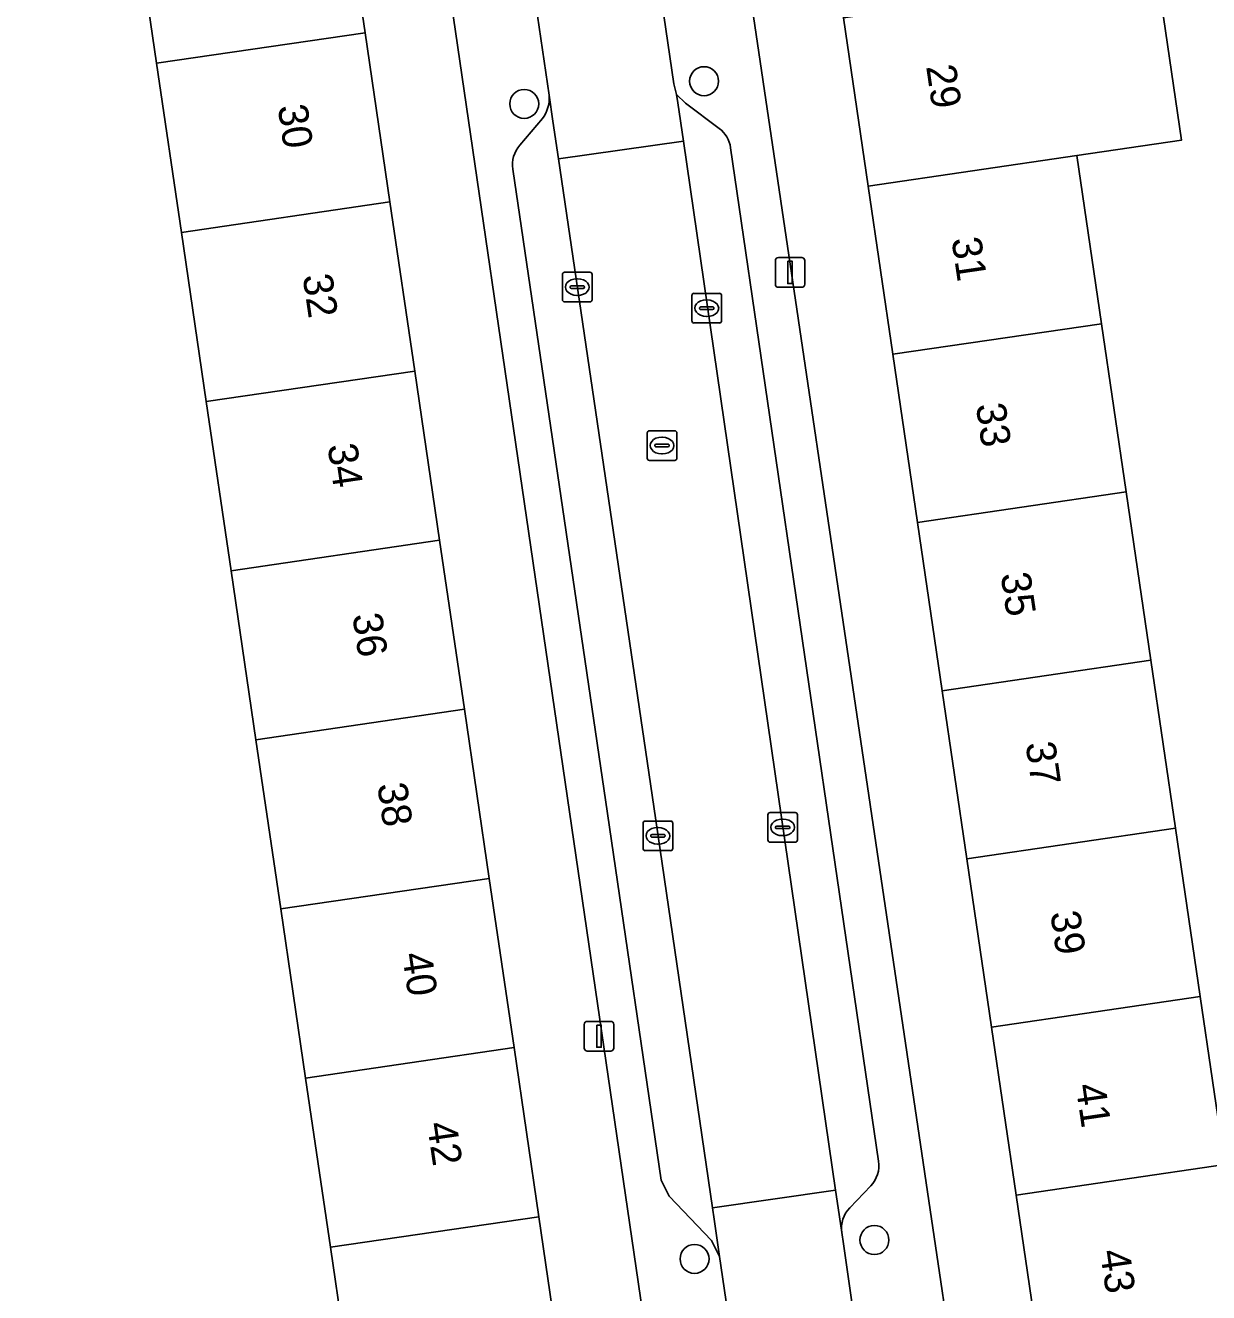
# Model space of a CAD drawing. Extents: x 159053 to 160042, y 380449 to 381423.
# Drawn here: x 159606.28 to 159646.2, y 381038.54 to 381081.29 of the extents above; entities that cross this region are included whole.
import ezdxf

# ---------------------------------------------------------------- set-up
doc = ezdxf.new("R2010")
doc.units = 0
for name, color, linetype in [('IMGEO_Boom', 7, 'Continuous'), ('IMGEO_Erf', 7, 'Continuous'), ('IMGEO_Kolk', 7, 'Continuous'), ('IMGEO_Lichtmast', 7, 'Continuous'), ('IMGEO_Pand', 7, 'Continuous'), ('IMGEO_Pand_nummerreeks', 7, 'Continuous'), ('IMGEO_Parkeervlak_open', 7, 'Continuous'), ('IMGEO_Rijbaan_lokaal_open', 7, 'Continuous'), ('IMGEO_Rioolput', 7, 'Continuous'), ('IMGEO_Voetpad_open', 7, 'Continuous')]:
    doc.layers.add(name, color=color, linetype=linetype)

msp = doc.modelspace()

# ---------------------------------------------------------------- linework, layer by layer
at = {"layer": 'IMGEO_Boom'}
for centre in [(159629.172, 381079.41), (159623.106, 381078.643), (159634.919, 381040.319), (159628.852, 381039.68)]:
    msp.add_circle(centre, 0.489, dxfattribs=at)
at = {"layer": 'IMGEO_Erf'}
for points in [[(159646.938, 381126.527), (159643.131, 381126.301), (159642.986, 381128.734), (159634.204, 381128.287), (159634.93, 381123.34), (159635.084, 381122.288), (159635.917, 381116.614), (159636.749, 381110.941), (159637.582, 381105.268), (159638.414, 381099.595), (159639.246, 381093.921), (159640.079, 381088.248), (159640.911, 381082.575), (159640.998, 381081.983), (159644.532, 381082.501), (159645.277, 381077.42), (159641.743, 381076.902), (159642.576, 381071.228), (159643.408, 381065.555), (159644.241, 381059.882), (159645.073, 381054.208), (159645.905, 381048.535), (159646.738, 381042.862)], [(159617.405, 381034.367), (159616.568, 381040.073), (159615.731, 381045.779), (159614.893, 381051.485), (159614.056, 381057.191), (159613.219, 381062.897), (159612.382, 381068.603), (159611.544, 381074.308), (159610.707, 381080.014), (159609.87, 381085.72), (159609.033, 381091.426), (159608.196, 381097.132), (159607.358, 381102.838), (159606.521, 381108.544), (159604.092, 381108.188)]]:
    msp.add_lwpolyline(points, dxfattribs=at)
for points in [[(159614.045, 381127.273), (159611.644, 381126.931), (159611.02, 381126.842), (159611.879, 381120.986), (159612.716, 381115.28), (159613.554, 381109.574), (159614.391, 381103.869), (159615.228, 381098.163), (159616.065, 381092.457), (159616.902, 381086.75), (159617.74, 381081.044), (159618.577, 381075.338), (159619.414, 381069.633), (159620.251, 381063.927), (159621.088, 381058.221), (159621.926, 381052.515), (159622.763, 381046.809), (159623.6, 381041.103), (159624.437, 381035.398), (159625.274, 381029.692), (159626.111, 381023.986), (159626.966, 381018.162), (159628.532, 381018.355), (159629.933, 381018.513)], [(159634.708, 381075.87), (159633.876, 381081.543), (159633.044, 381087.216), (159632.211, 381092.889), (159631.379, 381098.563), (159630.546, 381104.236), (159629.714, 381109.909), (159628.882, 381115.582), (159628.049, 381121.256), (159627.169, 381127.255), (159626.32, 381127.125), (159624.153, 381126.793), (159639.368, 381024.017), (159640.755, 381024.209), (159642.248, 381024.483), (159641.368, 381030.483), (159640.535, 381036.157), (159639.703, 381041.83), (159638.87, 381047.503), (159638.038, 381053.176), (159637.206, 381058.85), (159636.373, 381064.523), (159635.541, 381070.196)]]:
    msp.add_lwpolyline(points, close=True, dxfattribs=at)
at = {"layer": 'IMGEO_Kolk'}
for p, q in [((159624.395, 381072.038), (159624.395, 381072.89)), ((159624.47, 381072.964), (159625.322, 381072.964)), ((159624.883, 381072.744), (159624.908, 381072.744)), ((159625.396, 381072.89), (159625.396, 381072.038)), ((159624.654, 381072.458), (159624.654, 381072.47)), ((159625.092, 381072.421), (159624.694, 381072.421)), ((159624.697, 381072.507), (159625.095, 381072.507)), ((159625.138, 381072.47), (159625.138, 381072.458)), ((159628.84, 381072.253), (159629.692, 381072.253)), ((159625.322, 381071.964), (159624.47, 381071.964)), ((159624.906, 381072.184), (159624.881, 381072.184)), ((159628.765, 381071.327), (159628.765, 381072.179)), ((159629.253, 381072.033), (159629.278, 381072.033)), ((159629.766, 381072.179), (159629.766, 381071.327)), ((159629.024, 381071.747), (159629.024, 381071.759)), ((159629.462, 381071.71), (159629.064, 381071.71)), ((159629.067, 381071.796), (159629.465, 381071.796)), ((159629.276, 381071.473), (159629.251, 381071.473)), ((159629.508, 381071.759), (159629.508, 381071.747)), ((159629.692, 381071.253), (159628.84, 381071.253)), ((159631.399, 381054.739), (159632.251, 381054.739)), ((159627.116, 381053.527), (159627.116, 381054.379)), ((159627.191, 381054.453), (159628.043, 381054.453)), ((159628.117, 381054.379), (159628.117, 381053.527)), ((159631.324, 381053.813), (159631.324, 381054.665)), ((159631.812, 381054.519), (159631.837, 381054.519)), ((159632.325, 381054.665), (159632.325, 381053.813)), ((159627.375, 381053.947), (159627.375, 381053.959)), ((159627.813, 381053.91), (159627.415, 381053.91)), ((159627.418, 381053.996), (159627.816, 381053.996)), ((159627.604, 381054.233), (159627.629, 381054.233)), ((159627.859, 381053.959), (159627.859, 381053.947)), ((159631.583, 381054.233), (159631.583, 381054.245)), ((159632.021, 381054.196), (159631.623, 381054.196)), ((159631.626, 381054.282), (159632.024, 381054.282)), ((159631.835, 381053.959), (159631.81, 381053.959)), ((159632.067, 381054.245), (159632.067, 381054.233)), ((159628.043, 381053.453), (159627.191, 381053.453)), ((159627.627, 381053.673), (159627.602, 381053.673)), ((159632.251, 381053.739), (159631.399, 381053.739))]:
    msp.add_line(p, q, dxfattribs=at)
for points in [[(159624.395, 381072.038), (159624.395, 381072.89)], [(159624.47, 381072.964), (159625.322, 381072.964)], [(159625.396, 381072.89), (159625.396, 381072.038)], [(159628.84, 381072.253), (159629.692, 381072.253)], [(159625.322, 381071.964), (159624.47, 381071.964)], [(159628.765, 381071.327), (159628.765, 381072.179)], [(159629.766, 381072.179), (159629.766, 381071.327)], [(159629.692, 381071.253), (159628.84, 381071.253)], [(159631.399, 381054.739), (159632.251, 381054.739)], [(159627.116, 381053.527), (159627.116, 381054.379)], [(159627.191, 381054.453), (159628.043, 381054.453)], [(159628.117, 381054.379), (159628.117, 381053.527)], [(159631.324, 381053.813), (159631.324, 381054.665)], [(159632.325, 381054.665), (159632.325, 381053.813)], [(159628.043, 381053.453), (159627.191, 381053.453)], [(159632.251, 381053.739), (159631.399, 381053.739)]]:
    msp.add_lwpolyline(points, dxfattribs=at)
for centre, radius, start, end in [((159624.472, 381072.888), 0.0765, 91.552, 178.448), ((159624.472, 381072.888), 0.0765, 91.552, 178.448), ((159625.32, 381072.888), 0.0765, 1.552, 88.448), ((159625.32, 381072.888), 0.0765, 1.552, 88.448), ((159624.694, 381072.467), 0.0403, 85.8775, 175.7526), ((159624.691, 381072.457), 0.0366, 178.938, 274.7102), ((159625.095, 381072.464), 0.043, 264.8664, 352.4533), ((159625.099, 381072.469), 0.0386, 1.7309, 96.639), ((159628.842, 381072.177), 0.0765, 91.552, 178.448), ((159628.842, 381072.177), 0.0765, 91.552, 178.448), ((159629.69, 381072.177), 0.0765, 1.552, 88.448), ((159629.69, 381072.177), 0.0765, 1.552, 88.448), ((159624.472, 381072.04), 0.0765, 181.552, 268.448), ((159624.472, 381072.04), 0.0765, 181.552, 268.448), ((159625.32, 381072.04), 0.0765, 271.552, 358.448), ((159625.32, 381072.04), 0.0765, 271.552, 358.448), ((159629.064, 381071.756), 0.0403, 85.8775, 175.7526), ((159629.061, 381071.746), 0.0366, 178.938, 274.7102), ((159629.465, 381071.753), 0.043, 264.8664, 352.4533), ((159629.469, 381071.758), 0.0386, 1.7309, 96.639), ((159628.842, 381071.329), 0.0765, 181.552, 268.448), ((159628.842, 381071.329), 0.0765, 181.552, 268.448), ((159629.69, 381071.329), 0.0765, 271.552, 358.448), ((159629.69, 381071.329), 0.0765, 271.552, 358.448), ((159631.401, 381054.663), 0.0765, 91.552, 178.448), ((159631.401, 381054.663), 0.0765, 91.552, 178.448), ((159632.249, 381054.663), 0.0765, 1.552, 88.448), ((159632.249, 381054.663), 0.0765, 1.552, 88.448), ((159627.193, 381054.377), 0.0765, 91.552, 178.448), ((159627.193, 381054.377), 0.0765, 91.552, 178.448), ((159628.041, 381054.377), 0.0765, 1.552, 88.448), ((159628.041, 381054.377), 0.0765, 1.552, 88.448), ((159627.415, 381053.956), 0.0403, 85.8775, 175.7526), ((159627.412, 381053.946), 0.0366, 178.938, 274.7102), ((159627.816, 381053.953), 0.043, 264.8664, 352.4533), ((159627.82, 381053.958), 0.0386, 1.7309, 96.639), ((159631.623, 381054.242), 0.0403, 85.8775, 175.7526), ((159631.62, 381054.232), 0.0366, 178.938, 274.7102), ((159632.024, 381054.239), 0.043, 264.8664, 352.4533), ((159632.028, 381054.244), 0.0386, 1.7309, 96.639), ((159627.193, 381053.529), 0.0765, 181.552, 268.448), ((159627.193, 381053.529), 0.0765, 181.552, 268.448), ((159628.041, 381053.529), 0.0765, 271.552, 358.448), ((159628.041, 381053.529), 0.0765, 271.552, 358.448), ((159631.401, 381053.815), 0.0765, 181.552, 268.448), ((159631.401, 381053.815), 0.0765, 181.552, 268.448), ((159632.249, 381053.815), 0.0765, 271.552, 358.448), ((159632.249, 381053.815), 0.0765, 271.552, 358.448)]:
    msp.add_arc(centre, radius, start, end, dxfattribs=at)
for centre, major_axis, ratio, start_param, end_param in [((159624.882, 381072.464), (-0.387, 0.002), 0.722429, 4.712389, 7.853982), ((159624.907, 381072.464), (-0.39, 0.002), 0.717154, 1.570796, 4.712389), ((159629.252, 381071.753), (-0.387, 0.002), 0.722429, 4.712389, 7.853982), ((159629.277, 381071.753), (-0.39, 0.002), 0.717154, 1.570796, 4.712389), ((159631.811, 381054.239), (-0.387, 0.002), 0.722429, 4.712389, 7.853982), ((159631.836, 381054.239), (-0.39, 0.002), 0.717154, 1.570796, 4.712389), ((159627.603, 381053.953), (-0.387, 0.002), 0.722429, 4.712389, 7.853982), ((159627.628, 381053.953), (-0.39, 0.002), 0.717154, 1.570796, 4.712389)]:
    msp.add_ellipse(centre, major_axis=major_axis, ratio=ratio, start_param=start_param, end_param=end_param, dxfattribs=at)
at = {"layer": 'IMGEO_Lichtmast'}
for p, q in [((159631.579, 381072.559), (159631.579, 381073.359)), ((159631.579, 381073.359), (159631.579, 381072.559)), ((159631.679, 381073.459), (159632.469, 381073.459)), ((159632.469, 381073.459), (159631.679, 381073.459)), ((159632.569, 381073.359), (159632.569, 381072.559)), ((159632.569, 381072.559), (159632.569, 381073.359)), ((159632.469, 381072.459), (159631.679, 381072.459)), ((159631.679, 381072.459), (159632.469, 381072.459)), ((159625.134, 381046.794), (159625.134, 381047.594)), ((159625.134, 381047.594), (159625.134, 381046.794)), ((159625.234, 381047.694), (159626.024, 381047.694)), ((159626.024, 381047.694), (159625.234, 381047.694)), ((159626.124, 381047.594), (159626.124, 381046.794)), ((159626.124, 381046.794), (159626.124, 381047.594)), ((159626.024, 381046.694), (159625.234, 381046.694)), ((159625.234, 381046.694), (159626.024, 381046.694))]:
    msp.add_line(p, q, dxfattribs=at)
for points in [[(159631.999, 381073.334), (159632.149, 381073.334), (159632.149, 381072.584), (159631.999, 381072.584), (159631.999, 381073.334)], [(159625.554, 381047.569), (159625.704, 381047.569), (159625.704, 381046.819), (159625.554, 381046.819), (159625.554, 381047.569)]]:
    msp.add_lwpolyline(points, dxfattribs=at)
for centre, start, end in [((159631.679, 381073.359), 90, 180), ((159631.679, 381073.359), 90, 180), ((159632.469, 381073.359), 0, 90), ((159632.469, 381073.359), 360, 90), ((159631.679, 381072.559), 180, 270), ((159631.679, 381072.559), 180, 270), ((159632.469, 381072.559), 270, 0), ((159632.469, 381072.559), 270, 0), ((159625.234, 381047.594), 90, 180), ((159625.234, 381047.594), 90, 180), ((159626.024, 381047.594), 0, 90), ((159626.024, 381047.594), 360, 90), ((159625.234, 381046.794), 180, 270), ((159625.234, 381046.794), 180, 270), ((159626.024, 381046.794), 270, 0), ((159626.024, 381046.794), 270, 0)]:
    msp.add_arc(centre, 0.1, start, end, dxfattribs=at)
at = {"layer": 'IMGEO_Pand'}
for points in [[(159609.87, 381085.72), (159610.707, 381080.014), (159617.74, 381081.044), (159616.902, 381086.75)], [(159640.911, 381082.575), (159633.876, 381081.543), (159634.708, 381075.87), (159641.743, 381076.902), (159645.277, 381077.42), (159644.532, 381082.501), (159640.998, 381081.983)], [(159611.544, 381074.308), (159618.577, 381075.338), (159617.74, 381081.044), (159610.707, 381080.014)], [(159635.541, 381070.196), (159642.576, 381071.228), (159641.743, 381076.902), (159634.708, 381075.87)], [(159611.544, 381074.308), (159612.382, 381068.603), (159619.414, 381069.633), (159618.577, 381075.338)], [(159636.373, 381064.523), (159643.408, 381065.555), (159642.576, 381071.228), (159635.541, 381070.196)], [(159613.219, 381062.897), (159620.251, 381063.927), (159619.414, 381069.633), (159612.382, 381068.603)], [(159636.373, 381064.523), (159637.206, 381058.85), (159644.241, 381059.882), (159643.408, 381065.555)], [(159613.219, 381062.897), (159614.056, 381057.191), (159621.088, 381058.221), (159620.251, 381063.927)], [(159645.073, 381054.208), (159644.241, 381059.882), (159637.206, 381058.85), (159638.038, 381053.176)], [(159614.893, 381051.485), (159621.926, 381052.515), (159621.088, 381058.221), (159614.056, 381057.191)], [(159645.073, 381054.208), (159638.038, 381053.176), (159638.87, 381047.503), (159645.905, 381048.535)], [(159614.893, 381051.485), (159615.731, 381045.779), (159622.763, 381046.809), (159621.926, 381052.515)], [(159639.703, 381041.83), (159646.738, 381042.862), (159645.905, 381048.535), (159638.87, 381047.503)], [(159623.6, 381041.103), (159622.763, 381046.809), (159615.731, 381045.779), (159616.568, 381040.073)], [(159639.703, 381041.83), (159640.535, 381036.157), (159647.57, 381037.189), (159646.738, 381042.862)], [(159616.568, 381040.073), (159617.405, 381034.367), (159624.437, 381035.398), (159623.6, 381041.103)]]:
    msp.add_lwpolyline(points, close=True, dxfattribs=at)
at = {"layer": 'IMGEO_Parkeervlak_open'}
for points in [[(159622.719, 381076.442), (159625.914, 381054.711), (159627.727, 381042.342), (159627.997, 381041.793), (159629.429, 381040.306), (159629.699, 381039.759), (159629.513, 381041.024), (159629.457, 381041.404), (159627.474, 381054.94), (159624.261, 381076.788), (159624.074, 381078.059), (159623.945, 381078.94)], [(159629.681, 381077.816), (159628.545, 381078.672), (159628.246, 381078.959), (159628.287, 381078.678), (159628.474, 381077.39), (159633.61, 381041.998), (159633.663, 381041.632), (159633.817, 381040.572)], [(159623.719, 381078.148), (159622.96, 381077.252)], [(159635.061, 381042.977), (159630.069, 381077.162)], [(159634.086, 381041.402), (159634.794, 381042.141)]]:
    msp.add_lwpolyline(points, dxfattribs=at)
for centre, radius, start, end in [((159622.823, 381078.832), 1.128, 322.6544, 5.493), ((159629.082, 381077.018), 0.998, 8.2776, 53.0813), ((159623.7, 381076.591), 0.992, 138.2328, 188.6284), ((159634.071, 381042.833), 1.001, 316.2748, 8.3005), ((159634.805, 381040.71), 0.998, 136.1203, 187.9651)]:
    msp.add_arc(centre, radius, start, end, dxfattribs=at)
at = {"layer": 'IMGEO_Rijbaan_lokaal_open'}
for points in [[(159627.478, 381083.945), (159627.298, 381085.173), (159627.22, 381085.702), (159623.038, 381085.104), (159623.118, 381084.559), (159623.269, 381083.535), (159623.945, 381078.94), (159624.074, 381078.059), (159624.261, 381076.788), (159628.474, 381077.39), (159628.287, 381078.678), (159628.246, 381078.959), (159628.157, 381079.326)], [(159628.474, 381077.39), (159624.261, 381076.788), (159627.474, 381054.94), (159629.457, 381041.404), (159633.61, 381041.998)], [(159633.61, 381041.998), (159629.457, 381041.404), (159629.513, 381041.024), (159629.699, 381039.759), (159630.348, 381035.327), (159630.456, 381034.593), (159630.536, 381034.045), (159634.671, 381034.636), (159634.59, 381035.199), (159634.483, 381035.944), (159633.876, 381040.186), (159633.817, 381040.572), (159633.663, 381041.632)]]:
    msp.add_lwpolyline(points, close=True, dxfattribs=at)
at = {"layer": 'IMGEO_Rioolput'}
for p, q in [((159627.331, 381067.619), (159628.183, 381067.619)), ((159627.256, 381066.693), (159627.256, 381067.545)), ((159627.515, 381067.113), (159627.515, 381067.125)), ((159627.558, 381067.162), (159627.956, 381067.162)), ((159627.744, 381067.399), (159627.769, 381067.399)), ((159627.999, 381067.125), (159627.999, 381067.113)), ((159628.257, 381067.545), (159628.257, 381066.693)), ((159627.953, 381067.076), (159627.555, 381067.076)), ((159627.767, 381066.839), (159627.742, 381066.839)), ((159628.183, 381066.619), (159627.331, 381066.619))]:
    msp.add_line(p, q, dxfattribs=at)
for points in [[(159627.331, 381067.619), (159628.183, 381067.619)], [(159627.256, 381066.693), (159627.256, 381067.545)], [(159628.257, 381067.545), (159628.257, 381066.693)], [(159628.183, 381066.619), (159627.331, 381066.619)]]:
    msp.add_lwpolyline(points, dxfattribs=at)
for centre, radius, start, end in [((159627.333, 381067.543), 0.0765, 91.552, 178.448), ((159627.333, 381067.543), 0.0765, 91.552, 178.448), ((159628.181, 381067.543), 0.0765, 1.552, 88.448), ((159628.181, 381067.543), 0.0765, 1.552, 88.448), ((159627.555, 381067.122), 0.0403, 85.8775, 175.7526), ((159627.96, 381067.124), 0.0386, 1.7309, 96.639), ((159627.333, 381066.695), 0.0765, 181.552, 268.448), ((159627.333, 381066.695), 0.0765, 181.552, 268.448), ((159627.552, 381067.112), 0.0366, 178.938, 274.7102), ((159627.956, 381067.119), 0.043, 264.8664, 352.4533), ((159628.181, 381066.695), 0.0765, 271.552, 358.448), ((159628.181, 381066.695), 0.0765, 271.552, 358.448)]:
    msp.add_arc(centre, radius, start, end, dxfattribs=at)
for centre, major_axis, ratio, start_param, end_param in [((159627.743, 381067.119), (-0.387, 0.002), 0.722429, 4.712389, 7.853982), ((159627.768, 381067.119), (-0.39, 0.002), 0.717154, 1.570796, 4.712389)]:
    msp.add_ellipse(centre, major_axis=major_axis, ratio=ratio, start_param=start_param, end_param=end_param, dxfattribs=at)
at = {"layer": 'IMGEO_Voetpad_open'}
for points in [[(159614.195, 381173.166), (159614.219, 381173.436), (159609.008, 381172.981), (159611.37, 381131.744), (159611.644, 381126.931), (159614.045, 381127.273), (159629.933, 381018.513), (159628.532, 381018.355), (159628.731, 381016.825), (159629.325, 381012.778), (159630.309, 381005.645), (159631.088, 381000), (159632.613, 380990.715), (159636.867, 380991.237), (159636.822, 380991.646), (159635.395, 380992.863)], [(159641.801, 380993.745), (159640.926, 380992.484), (159640.78, 380992.152), (159640.811, 380991.776), (159645.502, 380992.386), (159643.423, 381005.792), (159643.613, 381005.8), (159641.557, 381018.748), (159640.972, 381022.733), (159640.755, 381024.209), (159639.368, 381024.017), (159624.153, 381126.793), (159626.32, 381127.125), (159625.978, 381132.627)], [(159627.478, 381083.945), (159628.157, 381079.326), (159628.246, 381078.959), (159628.545, 381078.672), (159629.681, 381077.816)], [(159623.945, 381078.94), (159623.269, 381083.535)], [(159622.96, 381077.252), (159623.719, 381078.148)], [(159630.069, 381077.162), (159635.061, 381042.977)], [(159629.297, 381033.063), (159630.227, 381034.717), (159630.348, 381035.327), (159629.699, 381039.759), (159629.429, 381040.306), (159627.997, 381041.793), (159627.727, 381042.342), (159625.914, 381054.711), (159622.719, 381076.442)], [(159634.794, 381042.141), (159634.086, 381041.402)], [(159633.817, 381040.572), (159633.876, 381040.186), (159634.483, 381035.944), (159634.74, 381035.403), (159636.198, 381033.83), (159636.455, 381033.292), (159637.747, 381024.266)]]:
    msp.add_lwpolyline(points, dxfattribs=at)
for centre, radius, start, end in [((159622.823, 381078.832), 1.128, 322.6544, 5.493), ((159629.082, 381077.018), 0.998, 8.2776, 53.0813), ((159623.7, 381076.591), 0.992, 138.2328, 188.6284), ((159634.071, 381042.833), 1.001, 316.2748, 8.3005), ((159634.805, 381040.71), 0.998, 136.1203, 187.9651)]:
    msp.add_arc(centre, radius, start, end, dxfattribs=at)

# ---------------------------------------------------------------- texts
at = {"layer": 'IMGEO_Pand_nummerreeks'}
for s, rotation, p in [('29', 278.3478, (159636.663, 381079.907)), ('30', 278.3471, (159614.788, 381078.561)), ('31', 278.347, (159637.517, 381074.086)), ('32', 278.3471, (159615.627, 381072.846)), ('33', 278.347, (159638.338, 381068.488)), ('34', 278.3471, (159616.467, 381067.123)), ('35', 278.347, (159639.176, 381062.778)), ('36', 278.3471, (159617.306, 381061.403)), ('37', 278.347, (159640.014, 381057.069)), ('38', 278.3471, (159618.146, 381055.681)), ('39', 278.347, (159640.852, 381051.359)), ('40', 278.3471, (159618.985, 381049.961)), ('41', 278.347, (159641.705, 381045.538)), ('42', 278.3471, (159619.823, 381044.246)), ('43', 278.347, (159642.527, 381039.94))]:
    msp.add_text(s, height=1, rotation=rotation, dxfattribs=at).set_placement(p)

doc.saveas('drawing.dxf')
